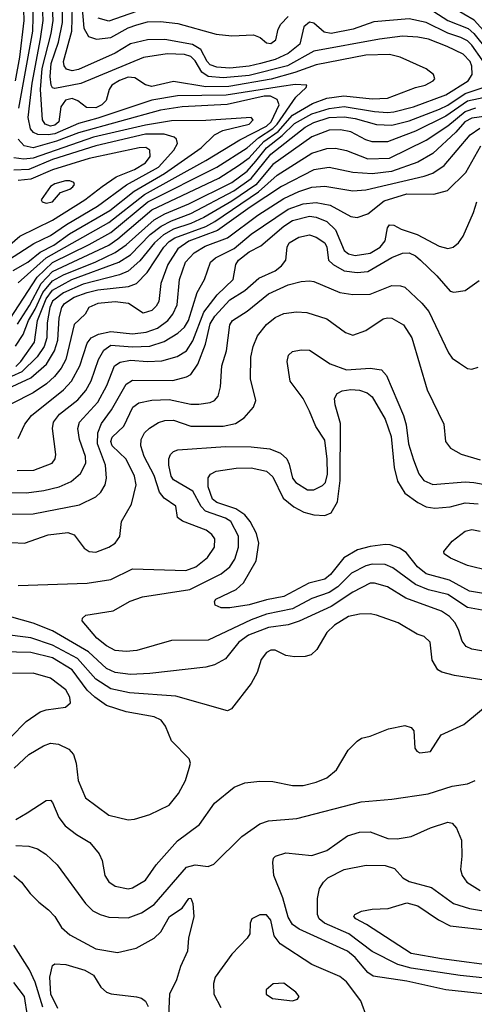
# Model space of a CAD drawing. Extents: x 997026 to 1115308, y 536381 to 619039.
# Tile 354 of 484: x 1035933 to 1038037, y 603359 to 607919. Entities that reach past the tile are written whole.
import ezdxf

# ---------------------------------------------------------------- set-up
doc = ezdxf.new("R2010")
doc.units = 0

msp = doc.modelspace()

# ---------------------------------------------------------------- linework, layer by layer
at = {"layer": '0CON20XD'}
for points in [[(1036210.3, 608115), (1036229.2, 607879.2), (1036250.8, 607840.8), (1036287.7, 607827.7), (1036355, 607835.6), (1036435, 607881.4), (1036475, 607895.2), (1036525, 607908), (1036585, 607911), (1036665, 607901.1), (1036841.9, 607851.9), (1036915, 607844.3), (1037015, 607848.1), (1037045.8, 607835.7), (1037075, 607810.9), (1037095, 607808.2), (1037117.8, 607825), (1037130, 607875), (1037141.8, 607898.2), (1037176.2, 607933.8)], [(1035887.6, 606532.4), (1036013.7, 606726.3), (1036085, 606794.1), (1036255, 606876.8), (1036355, 606933.8), (1036525.9, 607075), (1036845.7, 607235), (1036985, 607324.9), (1037038.8, 607371.2), (1037105, 607414.1), (1037125.2, 607435), (1037210.3, 607559.7), (1037258.8, 607605), (1037262.5, 607615), (1037208, 607618), (1037145, 607609), (1036889, 607569), (1036663.7, 607566.3), (1036543.7, 607546.3), (1036295, 607462.3), (1036205, 607438.5), (1036095, 607390.3), (1036064.9, 607384.9), (1036017.2, 607387.2), (1035996.5, 607396.5), (1035983, 607413), (1035972.7, 607465), (1035990, 607625), (1036029.5, 607829.5), (1036041.9, 607915), (1036036, 608065)], [(1035922.1, 606507.9), (1035977.7, 606595), (1036032.5, 606697.5), (1036085, 606752.6), (1036345, 606874.6), (1036386.6, 606903.4), (1036545, 607037.7), (1036855, 607184.1), (1036945, 607242.6), (1036995, 607279.5), (1037063.6, 607355), (1037128.6, 607401.4), (1037195, 607476.5), (1037288.8, 607531.2), (1037355, 607555.4), (1037433.5, 607566.5), (1037565, 607552.7), (1037635.5, 607554.5), (1037765, 607604), (1037810, 607615), (1037847.1, 607635), (1037854.3, 607645), (1037848.6, 607665), (1037815, 607690.8), (1037694.3, 607745), (1037645, 607757.7), (1037535, 607753.7), (1037305, 607710), (1037206.1, 607673.9), (1037097, 607643), (1036900.8, 607609.2), (1036795, 607608.4), (1036645, 607631.8), (1036545, 607609), (1036515, 607616.3), (1036465, 607649.4), (1036435, 607652.5), (1036395, 607637.5), (1036360, 607615), (1036346.6, 607595), (1036332.8, 607545), (1036312.9, 607525), (1036285, 607510.3), (1036241.3, 607511.3), (1036202.1, 607542.1), (1036175, 607553.7), (1036145, 607546.3), (1036122.6, 607515), (1036113.8, 607445), (1036095, 607429.7), (1036075, 607425.1), (1036050.2, 607435), (1036037.9, 607455), (1036029.5, 607595), (1036037.1, 607692.9), (1036078.9, 607855), (1036087.6, 607915), (1036080.3, 608075)], [(1035912.9, 606407.1), (1035949.4, 606460.6), (1035972.9, 606525), (1036005, 606577.8), (1036040.5, 606655), (1036085, 606709.9), (1036135, 606737.3), (1036285, 606796.5), (1036375, 606840.8), (1036425, 606876.4), (1036555, 606991.2), (1036605, 607019.8), (1036715, 607065.9), (1036915, 607164.9), (1036985, 607217.4), (1037026.2, 607263.8), (1037075, 607325.1), (1037148.4, 607381.6), (1037205, 607437.9), (1037285, 607483.2), (1037365, 607507.8), (1037435, 607516.6), (1037575, 607493.4), (1037635, 607488.4), (1037665, 607492.1), (1037755.2, 607515.2), (1037905, 607571), (1038008.2, 607635), (1038026.7, 607665), (1038026.1, 607703.9), (1038018.1, 607725), (1037985, 607759), (1037911.8, 607795), (1037825, 607828.3), (1037775, 607838.4), (1037705, 607841.7), (1037598.9, 607828.9), (1037295, 607772.3), (1037172.9, 607705), (1036995, 607659.9), (1036875, 607649.2), (1036805.9, 607655.9), (1036775.6, 607675.6), (1036745, 607728), (1036725, 607748.4), (1036695, 607756.7), (1036615, 607761.1), (1036506.1, 607743.9), (1036216.4, 607623.6), (1036095, 607599.7), (1036085, 607603.2), (1036078.6, 607615), (1036073.2, 607655), (1036079, 607715), (1036113.1, 607815), (1036131.6, 607905), (1036130.9, 608015)], [(1035913.3, 607635), (1035933.7, 607745), (1035952.9, 607915), (1035950, 608015)], [(1035928.9, 607508.9), (1035992.9, 607865), (1035997.3, 607995)], [(1037789.2, 607995), (1037915, 607915.5), (1038008, 607878), (1038035, 607854.2), (1038105, 607768)], [(1038121.2, 607665), (1038025, 607800.7), (1038005, 607821.2), (1037975, 607836.9), (1037915, 607856.9), (1037815, 607905.9), (1037735, 607922.3), (1037571.8, 607908.2), (1037475.8, 607874.2), (1037375, 607854.8), (1037341.6, 607861.6), (1037295, 607902.9), (1037275, 607907.8), (1037248.4, 607885), (1037228.9, 607805), (1037175, 607762.3), (1037114.6, 607735), (1037047.8, 607715), (1036995, 607702.9), (1036905, 607694.4), (1036845, 607698.5), (1036815, 607709.1), (1036800.2, 607725), (1036771.1, 607781.1), (1036733.4, 607803.4), (1036605, 607826.7), (1036524, 607826), (1036445, 607807.3), (1036375, 607763.5), (1036205, 607688.5), (1036175, 607681.5), (1036150.1, 607690.1), (1036139.1, 607705), (1036135.8, 607725), (1036173.5, 607865), (1036177.1, 607982.9)], [(1036535, 607978.5), (1036345, 607911.1), (1036295.7, 607925)], [(1038125, 607819.6), (1038036.7, 607916.7), (1037941.4, 607971.4)], [(1035915, 606312.6), (1035938.5, 606335), (1036000.6, 606425), (1036015.8, 606525), (1036054.9, 606625.1), (1036085, 606666), (1036174.3, 606715), (1036391.6, 606795), (1036445, 606830), (1036536.6, 606923.4), (1036588, 606962), (1036635, 606986.9), (1036725, 607021), (1036924, 607126), (1037005, 607182.4), (1037095, 607295.6), (1037255, 607420.6), (1037295, 607443.1), (1037365, 607464.9), (1037435, 607469), (1037485, 607461.6), (1037585, 607433.3), (1037655, 607430), (1037735, 607451), (1037875.9, 607505), (1037915, 607522.9), (1037995, 607576.5), (1038110.7, 607615)], [(1038209.4, 607585), (1038005, 607541.7), (1037905, 607471.2), (1037765, 607403), (1037675, 607367.7), (1037635, 607353.6), (1037565, 607353.6), (1037535, 607362.6), (1037465, 607400), (1037417.9, 607407.9), (1037365, 607406.4), (1037285, 607376.5), (1037105, 607247.8), (1037025.5, 607154.5), (1036915, 607077.9), (1036785, 607003), (1036725, 606975.3), (1036645, 606948.6), (1036598.1, 606921.9), (1036557.5, 606885), (1036488.7, 606801.3), (1036435, 606754.1), (1036395, 606737.6), (1036226.2, 606693.8)], [(1035925, 606700), (1036055.1, 606815), (1036345, 606980.1), (1036510.2, 607109.8), (1036795, 607265.8), (1036951.8, 607361.8), (1037075, 607424.8), (1037097.3, 607445), (1037134.6, 607525), (1037125, 607549.6), (1037094.1, 607564.1), (1037065, 607563.7), (1036893.6, 607526.4), (1036685, 607515.7), (1036585, 607499.7), (1036205.2, 607394.8), (1036103.9, 607356.1), (1035995, 607325.4), (1035954.2, 607334.2), (1035925.7, 607365.7)], [(1035858.4, 606201.6), (1035985, 606260.5), (1036056.5, 606323.5), (1036094.5, 606385.5), (1036109.4, 606435), (1036115, 606537.1), (1036127.2, 606585), (1036140.7, 606605), (1036185, 606633.4), (1036245, 606655.1), (1036295, 606666.8), (1036436.3, 606683.7), (1036473.4, 606696.6), (1036522.9, 606747.1), (1036600.6, 606865), (1036625, 606891.7), (1036651.4, 606908.6), (1036795, 606961.6), (1036836.1, 606983.9), (1037038.6, 607121.4), (1037125, 607198.8), (1037285, 607300), (1037355, 607321.7), (1037393.9, 607323.9), (1037445, 607312.8), (1037545, 607273.7), (1037645, 607277), (1037815, 607360.4), (1037915, 607427.4), (1037995, 607494), (1038045, 607511)], [(1038105, 607472.7), (1038025, 607462), (1037993.2, 607445), (1037951.9, 607398.1), (1037845, 607298.4), (1037775, 607258.3), (1037654.2, 607215.8), (1037565, 607204.5), (1037475, 607211.7), (1037365, 607233.4), (1037295, 607222.8), (1037145, 607145.5), (1036999.4, 607050.6), (1036848.1, 606941.9), (1036715, 606892.9), (1036665, 606858), (1036618.4, 606785), (1036586.4, 606696.4), (1036576.3, 606613.7), (1036565, 606591.2), (1036545, 606572), (1036505, 606559.1), (1036436, 606605), (1036375, 606612.2), (1036295, 606604.6), (1036252.9, 606585), (1036235.6, 606554.4), (1036185, 606507.5), (1036146.7, 606345), (1036125.2, 606305), (1036094.1, 606265.9), (1036057.5, 606232.5), (1035995, 606190), (1035895, 606139.5)], [(1035903, 606757), (1035970.7, 606795), (1036028, 606842), (1036090.4, 606875), (1036163.4, 606926.6), (1036349.6, 607035), (1036462, 607125), (1036603.2, 607206.8), (1036773.4, 607325), (1036834.7, 607385.3), (1036873.8, 607406.2), (1036995, 607435.4), (1037013.1, 607455), (1037005, 607465.4), (1036795, 607451.7), (1036635, 607450.5), (1036515, 607430.4), (1036273.9, 607375), (1035995, 607276.7), (1035952.7, 607272.7), (1035905, 607279)], [(1036790.6, 606869.4), (1036895, 606908.6), (1037035, 607013.5), (1037155, 607090.7), (1037225, 607123.6), (1037285, 607142.8), (1037345, 607147.2), (1037475, 607126.2), (1037535, 607130.7), (1037805.4, 607194.6), (1037845, 607208.4), (1037896.9, 607243.1), (1038017.6, 607385), (1038063.4, 607416.6)], [(1035885, 606810.2), (1035998.1, 606881.9), (1036075, 606919.1), (1036149.3, 606970.7), (1036292.9, 607055), (1036426.6, 607153.4), (1036575, 607235.1), (1036646.3, 607315), (1036663.5, 607345), (1036659.2, 607365), (1036647.3, 607375), (1036602.1, 607387.9), (1036515, 607388.5), (1036285, 607334.6), (1036085, 607271.2), (1035975, 607225.3), (1035905, 607221)], [(1035793.3, 606795), (1035933.3, 606916.7), (1036085, 606990.9), (1036235, 607084.8), (1036315, 607146.2), (1036378.6, 607191.4), (1036464.1, 607225), (1036515.9, 607255), (1036536.4, 607285), (1036535, 607314), (1036516.3, 607326.3), (1036485.7, 607325.7), (1036255, 607275.4), (1036085, 607222.6), (1035985, 607179.6), (1035925, 607173.5)], [(1036297.1, 606345), (1036322, 606388), (1036355, 606410.9), (1036455, 606403.1), (1036535, 606406.2), (1036601.5, 606428.5), (1036665, 606467.6), (1036695.2, 606495), (1036714.1, 606525), (1036754.8, 606655.2), (1036787.7, 606715), (1036815.3, 606795), (1036839.2, 606815), (1036925, 606858.8), (1037004.3, 606925), (1037175, 607041.8), (1037245, 607066.1), (1037305, 607071.6), (1037369.8, 607059.8), (1037465, 607007.9), (1037495, 607002.5), (1037545, 607018.8), (1037619.6, 607079.6), (1037725, 607111.6), (1037849.9, 607110.1), (1037912.4, 607127.6), (1037998.5, 607211.5), (1038066.7, 607335)], [(1036055, 607069.1), (1036085, 607074.7), (1036121.4, 607118.6), (1036165, 607134.1), (1036179.1, 607145), (1036186.2, 607155), (1036183.3, 607165), (1036165, 607172.8), (1036145, 607172.5), (1036095, 607158), (1036075, 607145.5), (1036032.9, 607085), (1036036.2, 607075), (1036055, 607069.1)], [(1036445, 606342), (1036525, 606335.2), (1036590.7, 606339.3), (1036661.3, 606358.7), (1036705, 606384.7), (1036735, 606430.8), (1036785.6, 606564.4), (1036846.8, 606645), (1036921.2, 606715), (1036933.2, 606785), (1036946.2, 606805), (1036995, 606844), (1037048.3, 606871.7), (1037155, 606962), (1037195, 606988.3), (1037275, 607009), (1037305, 607004.1), (1037355, 606983.9), (1037394.8, 606945), (1037435, 606849.7), (1037455, 606833.9), (1037485, 606826.3), (1037555, 606837), (1037600.8, 606865), (1037625.3, 606895), (1037635.4, 606954.6), (1037645, 606968.1), (1037665, 606966.7), (1037698.7, 606948.7), (1037773.2, 606923.2), (1037875, 606869.3), (1037915, 606858.2), (1037940, 606865), (1037964.1, 606885.9), (1037985, 606915.7), (1038032.7, 607025), (1038048.1, 607075)], [(1035895, 605628.2), (1035995, 605629.5), (1036208.9, 605671.1), (1036285, 605708.8), (1036309, 605731), (1036328.9, 605765), (1036335.3, 605795), (1036330.6, 605855), (1036293.4, 605955), (1036294.8, 606005), (1036312.1, 606047.9), (1036358.2, 606111.8), (1036425, 606230.6), (1036455, 606249.3), (1036642.3, 606247.7), (1036705, 606264.7), (1036725, 606275.9), (1036756.8, 606323.2), (1036793.6, 606416.4), (1036815, 606510.5), (1036835.9, 606545), (1036905, 606621), (1036975.1, 606664.9), (1037039, 606721), (1037114.6, 606755), (1037145, 606778.2), (1037165.4, 606805), (1037170.4, 606865), (1037180.8, 606885), (1037225, 606912.2), (1037275, 606921.8), (1037305, 606911.2), (1037345, 606885.4), (1037353.9, 606865), (1037362.9, 606805), (1037383.8, 606785), (1037435, 606756), (1037495, 606748), (1037545, 606753), (1037655, 606817.7), (1037705, 606837.2), (1037735, 606838.3), (1037764.6, 606825), (1037788.7, 606805), (1037863.1, 606733.1), (1037925, 606661.4), (1037942.7, 606657.3), (1037995, 606664), (1038059.1, 606710.9)], [(1035925, 605978.8), (1035956.4, 606045), (1035987.8, 606085), (1036135.6, 606204.4), (1036172.9, 606245), (1036211.7, 606315), (1036245, 606420), (1036264.4, 606445.6), (1036297.6, 606462.4), (1036355, 606474.1), (1036455, 606464.2), (1036519, 606471), (1036570.2, 606489.8), (1036618.8, 606525), (1036641, 606555), (1036661.4, 606598.7), (1036672.9, 606715), (1036700, 606795), (1036741.1, 606838.9), (1036790.6, 606869.4)], [(1035895, 605496.6), (1035955.5, 605494.5), (1036065, 605532.5), (1036155, 605543.9), (1036185, 605532.5), (1036231.7, 605471.7), (1036255, 605456.4), (1036285, 605452.3), (1036345, 605475.5), (1036374.3, 605495), (1036395.6, 605525), (1036403.3, 605595), (1036449.6, 605675), (1036471.9, 605765), (1036463.6, 605805), (1036425, 605883.6), (1036360.7, 605945), (1036354.8, 605965), (1036361.6, 605985), (1036415, 606035.5), (1036456.4, 606123.6), (1036485, 606144.6), (1036545, 606156.2), (1036625, 606159.8), (1036725, 606138.6), (1036762.3, 606137.7), (1036815, 606146.2), (1036834.7, 606155.3), (1036852.2, 606175), (1036862, 606218), (1036868.1, 606315), (1036890.4, 606385), (1036906.1, 606505), (1036917.3, 606525), (1036985, 606568.5), (1037085, 606649.5), (1037175, 606690.3), (1037235, 606706), (1037275, 606709.6), (1037295, 606705.4), (1037415, 606655.5), (1037475, 606645.3), (1037555, 606647.3), (1037655, 606687.3), (1037695, 606686.7), (1037715, 606679.4), (1037795, 606605.6), (1037827.1, 606567.1), (1037917.8, 606375), (1037935, 606351.4), (1037967.9, 606327.9), (1038006.1, 606303.9), (1038025, 606300.8), (1038055, 606309.2)], [(1036226.2, 606693.8), (1036135, 606654), (1036084.3, 606615.7), (1036071.7, 606585), (1036059.8, 606515), (1036057.8, 606445), (1036046.2, 606405), (1036013.3, 606356.7), (1035942.2, 606287.8), (1035895, 606266.8)], [(1035925, 605297.8), (1036245, 605309.7), (1036355, 605326.1), (1036455, 605375.4), (1036701.7, 605368.3), (1036747.9, 605385), (1036802.7, 605427.3), (1036834.6, 605475), (1036836.8, 605515), (1036822.3, 605535), (1036795.2, 605555.2), (1036686.9, 605596.9), (1036663.2, 605613.2), (1036656, 605665), (1036602.1, 605702.1), (1036580.1, 605730.1), (1036555, 605807.3), (1036508.5, 605895), (1036493.5, 605945), (1036494.8, 605975), (1036510.8, 606005), (1036533.2, 606026.8), (1036575, 606052.4), (1036605, 606062.9), (1036645, 606063.7), (1036725, 606036.2), (1036875, 606035.8), (1036932, 606048), (1036972.5, 606075), (1037015.3, 606124.7), (1037025.5, 606155), (1037001.8, 606255), (1037002.8, 606355), (1037012.9, 606405), (1037032.9, 606455), (1037075, 606506.8), (1037115, 606539.2), (1037155, 606558), (1037214.2, 606565.8), (1037262.7, 606562.7), (1037353.9, 606533.9), (1037440.5, 606470.5), (1037475, 606458.1), (1037535, 606478.9), (1037615, 606533.2), (1037635, 606538.4), (1037655.6, 606535.6), (1037708.9, 606505), (1037748.2, 606445), (1037819.5, 606205), (1037896.4, 606045), (1037903.5, 605965), (1037926.9, 605935), (1037976.5, 605906.5), (1038065, 605880)], [(1038107.9, 605177.9), (1038005, 605196.1), (1037915, 605256.2), (1037825, 605278.3), (1037765, 605303), (1037660.6, 605380.6), (1037625, 605394.8), (1037565, 605397.7), (1037535, 605390), (1037469.4, 605355), (1037405, 605292.3), (1037365, 605265.5), (1037285, 605237.4), (1037195, 605190.7), (1037075, 605165.8), (1037005, 605139), (1036805, 605044.7), (1036635, 605043.1), (1036475, 604997.3), (1036425, 604992.1), (1036375, 604996.8), (1036335, 605019.1), (1036290.5, 605055), (1036222, 605135), (1036223, 605147), (1036239.1, 605160.9), (1036365, 605180.8), (1036444.2, 605225), (1036502, 605245), (1036721, 605279), (1036865, 605352.1), (1036905, 605384), (1036929.1, 605420.9), (1036946, 605475), (1036945, 605526.9), (1036910.3, 605595), (1036885, 605610.3), (1036792.9, 605642.9), (1036773.5, 605663.5), (1036734.7, 605734.7), (1036645, 605787.1), (1036634.3, 605805), (1036623.6, 605855), (1036623.8, 605885), (1036631.5, 605905), (1036645, 605919.4), (1036665, 605926.4), (1036885, 605942), (1037005, 605940), (1037091.1, 605931.1), (1037140.7, 605910.7), (1037168.6, 605885), (1037180.4, 605860.4), (1037195, 605796), (1037210.5, 605775), (1037265, 605741.8), (1037295, 605741.1), (1037335, 605761.1), (1037347.7, 605775), (1037356.9, 605813.1), (1037356.2, 605883.8), (1037345, 605972), (1037303.5, 606035), (1037274.1, 606105.9), (1037245.5, 606165), (1037185.5, 606245), (1037171.1, 606335), (1037177.5, 606365), (1037195, 606382.5), (1037235, 606390), (1037275, 606387.5), (1037370.6, 606325), (1037445, 606296.3), (1037555, 606304.2), (1037607, 606297), (1037631.1, 606271.1), (1037710, 606085), (1037722.1, 606042.1), (1037732.1, 605955), (1037755, 605880), (1037781.1, 605815), (1037803.6, 605785), (1037845, 605765.3), (1037995, 605778.8), (1038035, 605775.7), (1038145.7, 605755.7)], [(1035895, 605729.5), (1035965, 605726.9), (1036045, 605738.6), (1036115, 605754.7), (1036170.3, 605779.7), (1036213.8, 605816.2), (1036238.8, 605865), (1036236.9, 605895), (1036209.2, 605975), (1036202.2, 606025), (1036209.1, 606055), (1036295, 606147.3), (1036336.4, 606225), (1036371.8, 606315), (1036397.8, 606332.2), (1036445, 606342)], [(1035921.5, 605831.5), (1035997.8, 605832.2), (1036082.5, 605865), (1036096.8, 605885), (1036099.6, 605905), (1036084.7, 606025), (1036088.8, 606055), (1036117.8, 606092.2), (1036201.4, 606158.6), (1036238.8, 606201.2), (1036263.9, 606246.1), (1036297.1, 606345)], [(1038145, 605250.8), (1038015, 605272.6), (1037922.6, 605322.6), (1037815, 605352.8), (1037774.4, 605384.4), (1037721.3, 605451.3), (1037691, 605471), (1037647, 605487), (1037625, 605488.1), (1037555, 605479.5), (1037496.3, 605463.7), (1037433.4, 605426.6), (1037370.8, 605349.2), (1037345, 605327.6), (1037270.8, 605309.2), (1037155, 605247.2), (1037075, 605232.6), (1036995, 605209.1), (1036905, 605194.6), (1036865.5, 605195.5), (1036837.5, 605207.5), (1036834.2, 605224.2), (1036840, 605235), (1036935, 605280.4), (1036968.7, 605311.3), (1037027.3, 605412.8), (1037040, 605495), (1037029, 605539), (1036998.9, 605595), (1036974.9, 605624.9), (1036933.2, 605653.2), (1036845, 605683), (1036825, 605698.8), (1036805.4, 605754.6), (1036805, 605796.2), (1036816.2, 605813.8), (1036841.9, 605828.1), (1036935, 605842.1), (1037005, 605843.1), (1037075, 605827.4), (1037105, 605801.8), (1037152.2, 605702.2), (1037201.8, 605661.8), (1037248.2, 605638.2), (1037294.1, 605625.9), (1037345, 605622.2), (1037375, 605635.4), (1037404.5, 605685.5), (1037416.8, 605785), (1037417.9, 606047.9), (1037392.5, 606135), (1037390.5, 606165), (1037403.1, 606186.9), (1037425, 606199.7), (1037465, 606206.3), (1037505, 606203.5), (1037541, 606191), (1037565, 606171.8), (1037625, 606068.5), (1037652.3, 605987.8), (1037666.5, 605845), (1037682, 605782), (1037715, 605726.1), (1037775, 605682), (1037815, 605661.8), (1037855, 605656.3), (1037925, 605662.1), (1037995, 605681), (1038055, 605676.6)], [(1038106.6, 605366.6), (1038005, 605391.1), (1037926.7, 605425), (1037897.5, 605445), (1037896.7, 605455), (1037935, 605503.8), (1037995, 605549.2), (1038025, 605557.5), (1038065, 605549.4)], [(1038115, 604988.6), (1038025, 605003.6), (1038000, 605015), (1037980.2, 605040.2), (1037964.2, 605095), (1037947.6, 605127.6), (1037922.3, 605155), (1037885, 605179.4), (1037720.2, 605240.2), (1037635, 605292.2), (1037575, 605308.9), (1037555, 605308.4), (1037475, 605267.5), (1037375, 605200.7), (1037226.9, 605133.1), (1037175, 605116.5), (1037085, 605103.4), (1036992.4, 605067.6), (1036946.7, 605035), (1036885, 604958.2), (1036835, 604931.3), (1036795, 604920.7), (1036535, 604890.2), (1036445, 604886.1), (1036375.2, 604894.8), (1036334.1, 604914.1), (1036250.6, 604990.6), (1036085, 605088.1), (1035995, 605123.5), (1035736, 605196)], [(1038110, 604855), (1037945, 604881.9), (1037886.8, 604896.8), (1037868.3, 604908.3), (1037841.7, 604951.7), (1037832.5, 605035), (1037805, 605061.4), (1037773.2, 605073.2), (1037685, 605125.6), (1037585, 605161.1), (1037555, 605167.5), (1037505, 605166.1), (1037454.3, 605155), (1037390, 605115), (1037355, 605080.6), (1037308.8, 605001.2), (1037282.6, 604977.4), (1037255, 604969.4), (1037205, 604968.1), (1037165, 604974.3), (1037115, 604998.1), (1037095, 604998.6), (1037075, 604988.6), (1037050.5, 604955), (1037031.9, 604895), (1037004.3, 604845), (1036913, 604727), (1036895, 604717.5), (1036655.2, 604785.3), (1036441.4, 604801.4), (1036355, 604819.6), (1036285, 604863.9), (1036200.6, 604960.6), (1036085, 605022.2), (1035985, 605055.5), (1035715, 605089.4)], [(1035907.1, 604452.9), (1035975.5, 604515), (1036043.6, 604556.4), (1036075, 604567.5), (1036112.7, 604562.8), (1036160.7, 604540.7), (1036181.3, 604515), (1036194.1, 604475), (1036203.2, 604395), (1036237.8, 604315), (1036345, 604234.6), (1036435, 604213.5), (1036463.8, 604216.2), (1036535, 604237.9), (1036625, 604281.5), (1036667.9, 604335), (1036699.6, 604395), (1036717.3, 604452.7), (1036723.5, 604475), (1036717.8, 604495), (1036635, 604578.1), (1036607.4, 604647.4), (1036586.9, 604675), (1036555, 604690.3), (1036425, 604713.8), (1036335, 604742.4), (1036280.4, 604780.4), (1036245, 604813.3), (1036175, 604908.3), (1036085, 604963.8), (1035985, 604988.2), (1035785, 604992)], [(1035890.6, 604595), (1035962.2, 604667.8), (1036027.3, 604712.7), (1036055, 604722), (1036145, 604734.4), (1036167.8, 604755), (1036165, 604781.2), (1036146.9, 604815), (1036075, 604868.8), (1035995, 604891.5), (1035899.2, 604890.8)], [(1035915.2, 604214.8), (1035967.5, 604245), (1036055, 604302.5), (1036075, 604304.2), (1036085, 604293.8), (1036113.6, 604223.6), (1036143.3, 604185), (1036195, 604144.5), (1036258.1, 604108.1), (1036301.1, 604055), (1036314.6, 604024.6), (1036326.7, 603955), (1036345, 603925.8), (1036375, 603905.6), (1036435, 603893.5), (1036455, 603898.5), (1036515, 603933.3), (1036564.4, 604005), (1036663.1, 604115), (1036765, 604191.4), (1036835, 604290.8), (1036925, 604364), (1036975.7, 604384.3), (1037045, 604391.9), (1037105, 604391.1), (1037195, 604371.5), (1037245, 604371.5), (1037305, 604386.7), (1037355, 604407.5), (1037398.8, 604445), (1037453.3, 604535), (1037495, 604576.7), (1037515, 604591.2), (1037555, 604600), (1037640, 604635), (1037715, 604650), (1037745, 604640), (1037757.5, 604625), (1037762.5, 604545), (1037770.7, 604530.7), (1037785, 604522.5), (1037835, 604530), (1037884.1, 604605.9), (1037988.8, 604655), (1038133.3, 604775)], [(1035915, 604094.2), (1035975, 604090.9), (1036015, 604078.9), (1036053.8, 604053.8), (1036106.7, 604005), (1036237.9, 603825), (1036271.8, 603791.8), (1036305, 603773.8), (1036345, 603761.8), (1036435, 603759.3), (1036497.3, 603782.7), (1036555, 603820.3), (1036705, 603993.1), (1036744.3, 604004.3), (1036805, 603997.3), (1036831.7, 604008.3), (1036961.4, 604135), (1037045, 604194.6), (1037085, 604208.9), (1037215, 604219.2), (1037513.7, 604296.3), (1037655, 604309.2), (1037824, 604334), (1037935, 604369.3), (1038005, 604379.6), (1038040.8, 604395)], [(1038165, 603397.2), (1037905, 603426), (1037725, 603465.7), (1037569.1, 603489.1), (1037545, 603506.2), (1037486.4, 603575), (1037450, 603605), (1037226.5, 603706.5), (1037195, 603728.2), (1037175, 603761.9), (1037151.2, 603851.2), (1037109.4, 603955), (1037104.2, 604015.8), (1037108, 604035), (1037116.7, 604045), (1037165, 604059.5), (1037285, 604047.8), (1037355, 604071.1), (1037450.9, 604139.1), (1037505, 604155.5), (1037555, 604156.9), (1037637.2, 604127.2), (1037680, 604125), (1037745, 604136.5), (1037835, 604176.5), (1037915, 604201.4), (1037935, 604197.5), (1037954.2, 604174.2), (1037978.3, 604118.3), (1037980, 604045), (1037973.2, 603983.2), (1037980.6, 603955), (1038002.9, 603925), (1038064.2, 603885)], [(1038105, 603477.9), (1037971.8, 603491.8), (1037745, 603525.4), (1037682.5, 603542.5), (1037565, 603602.6), (1037455.6, 603685.6), (1037343.3, 603735), (1037318.9, 603755), (1037310.8, 603775), (1037311, 603849), (1037320.9, 603895), (1037338.5, 603925), (1037359.5, 603945), (1037435, 603982.6), (1037537.3, 604002.7), (1037625, 604001.6), (1037667.1, 603987.1), (1037706.2, 603945), (1037735, 603926.9), (1037838.8, 603898.8), (1037941.1, 603825), (1038015, 603802.8), (1038089.4, 603789.4)], [(1035905, 603955.5), (1035941.4, 603925), (1035981.2, 603871.2), (1036020.9, 603830.9), (1036065.4, 603795.4), (1036095, 603765.7), (1036126.9, 603715), (1036165, 603681.1), (1036285, 603615.5), (1036385, 603598.2), (1036471.9, 603618.1), (1036556, 603665), (1036585.4, 603694.6), (1036625.5, 603765), (1036685.4, 603804.6), (1036715, 603848), (1036725, 603850), (1036734.3, 603825), (1036738.5, 603765), (1036714.2, 603665), (1036709.2, 603605), (1036676.7, 603533.3), (1036658.3, 603471.7), (1036626, 603405), (1036621.2, 603305)], [(1038165, 603532.3), (1037885, 603568.8), (1037745, 603593.2), (1037538.3, 603728.3), (1037488.1, 603755), (1037479.2, 603765), (1037484.2, 603775), (1037515, 603789.6), (1037565, 603799.6), (1037637.7, 603802.3), (1037725, 603828.2), (1037775, 603814.6), (1037870.8, 603749.2), (1037925, 603722), (1038115, 603700.7)], [(1037541.4, 603295), (1037512.5, 603375), (1037445, 603462.5), (1037415, 603487.3), (1037285, 603543.1), (1037138.1, 603638.1), (1037110.4, 603675), (1037095, 603747.5), (1037075, 603772.9), (1037045, 603772.7), (1037008, 603755), (1037000, 603735), (1036998, 603685), (1036986, 603665), (1036915, 603590.8), (1036837.5, 603485), (1036830.5, 603455), (1036832.2, 603405), (1036863.9, 603343.9)], [(1036039.4, 603345), (1036005, 603460.4), (1035977.9, 603517.9), (1035905, 603632.5)], [(1036108.8, 603338.8), (1036076.4, 603405), (1036071.6, 603485), (1036085, 603538), (1036095, 603545.6), (1036146.9, 603543.1), (1036235, 603516.7), (1036273.9, 603493.9), (1036307.9, 603437.9), (1036335, 603414.1), (1036356.5, 603406.5), (1036473.1, 603393.1), (1036496.4, 603386.4), (1036515, 603373.1), (1036527.7, 603347.7)], [(1035968.6, 603305), (1035955.7, 603395), (1035905, 603460)], [(1037195, 603374.4), (1037218.3, 603381.7), (1037226.2, 603395), (1037211.2, 603415), (1037155, 603455.8), (1037106.1, 603453.9), (1037074, 603425), (1037073.8, 603405), (1037103.3, 603385), (1037195, 603374.4)]]:
    msp.add_lwpolyline(points, dxfattribs=at)

doc.saveas('drawing.dxf')
